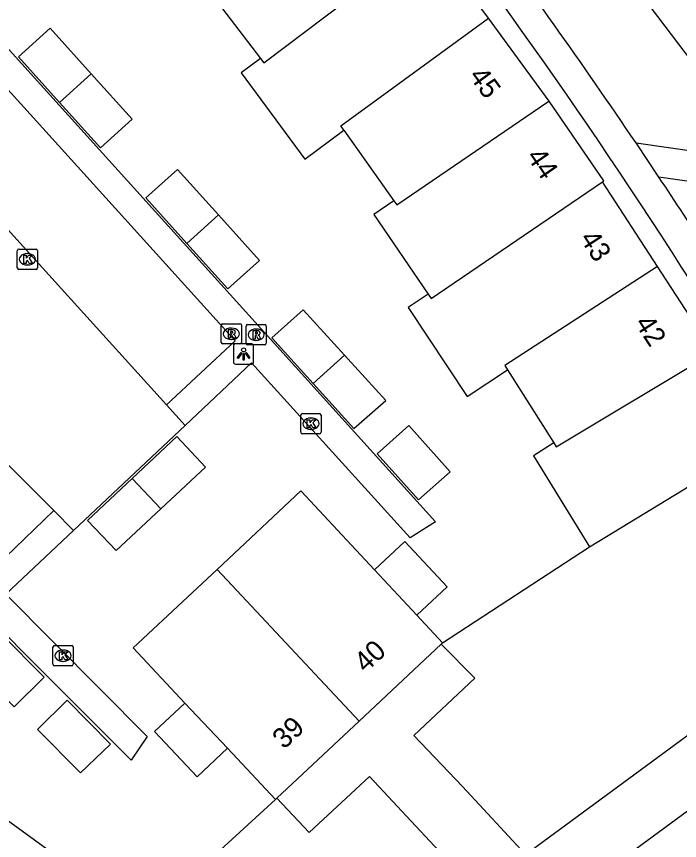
# Model space of a CAD drawing. Extents: x 160026 to 161302, y 384757 to 385701.
# Drawn here: x 160371.32 to 160404.17, y 385373.55 to 385414.37 of the extents above; entities that cross this region are included whole.
import ezdxf

# ---------------------------------------------------------------- set-up
doc = ezdxf.new("R2010")
doc.units = 0
for name, color, linetype in [('IMGEO_Groenvoorziening', 7, 'Continuous'), ('IMGEO_Kolk', 7, 'Continuous'), ('IMGEO_Lichtpunt', 7, 'Continuous'), ('IMGEO_Pand', 7, 'Continuous'), ('IMGEO_Pand_nummerreeks', 7, 'Continuous'), ('IMGEO_Rijbaan_lokaal_open', 7, 'Continuous'), ('IMGEO_Rioolput', 7, 'Continuous'), ('IMGEO_Voetpad_open', 7, 'Continuous')]:
    doc.layers.add(name, color=color, linetype=linetype)

msp = doc.modelspace()

# ---------------------------------------------------------------- linework, layer by layer
at = {"layer": 'IMGEO_Groenvoorziening'}
for points in [[(160394.543, 385425.634), (160408.547, 385407.167)], [(160392.431, 385383.343), (160399.701, 385388.1)], [(160384.145, 385375.58), (160377.696, 385369.674)]]:
    msp.add_lwpolyline(points, dxfattribs=at)
at = {"layer": 'IMGEO_Kolk'}
for p, q in [((160371.432, 385402.839), (160372.284, 385402.839)), ((160371.357, 385401.913), (160371.357, 385402.765)), ((160371.845, 385402.619), (160371.87, 385402.619)), ((160372.358, 385402.765), (160372.358, 385401.913)), ((160371.868, 385402.059), (160371.843, 385402.059)), ((160372.284, 385401.839), (160371.432, 385401.839)), ((160385.48, 385394.695), (160386.332, 385394.695)), ((160385.405, 385393.769), (160385.405, 385394.621)), ((160385.893, 385394.475), (160385.918, 385394.475)), ((160386.406, 385394.621), (160386.406, 385393.769)), ((160385.916, 385393.915), (160385.891, 385393.915)), ((160386.332, 385393.695), (160385.48, 385393.695)), ((160373.124, 385382.277), (160373.124, 385383.129)), ((160373.199, 385383.203), (160374.051, 385383.203)), ((160373.612, 385382.983), (160373.637, 385382.983)), ((160374.125, 385383.129), (160374.125, 385382.277)), ((160373.635, 385382.423), (160373.61, 385382.423)), ((160374.051, 385382.203), (160373.199, 385382.203))]:
    msp.add_line(p, q, dxfattribs=at)
for points in [[(160371.432, 385402.839), (160372.284, 385402.839)], [(160371.357, 385401.913), (160371.357, 385402.765)], [(160371.678, 385402.539), (160371.801, 385402.539), (160371.801, 385402.388), (160371.931, 385402.539), (160372.095, 385402.539), (160371.949, 385402.388), (160372.102, 385402.139), (160371.95, 385402.139), (160371.865, 385402.303), (160371.801, 385402.236), (160371.801, 385402.139), (160371.678, 385402.139), (160371.678, 385402.539)], [(160372.358, 385402.765), (160372.358, 385401.913)], [(160372.284, 385401.839), (160371.432, 385401.839)], [(160385.48, 385394.695), (160386.332, 385394.695)], [(160385.405, 385393.769), (160385.405, 385394.621)], [(160385.726, 385394.395), (160385.849, 385394.395), (160385.849, 385394.244), (160385.979, 385394.395), (160386.143, 385394.395), (160385.997, 385394.244), (160386.15, 385393.995), (160385.998, 385393.995), (160385.913, 385394.159), (160385.849, 385394.092), (160385.849, 385393.995), (160385.726, 385393.995), (160385.726, 385394.395)], [(160386.406, 385394.621), (160386.406, 385393.769)], [(160386.332, 385393.695), (160385.48, 385393.695)], [(160373.124, 385382.277), (160373.124, 385383.129)], [(160373.199, 385383.203), (160374.051, 385383.203)], [(160373.445, 385382.903), (160373.568, 385382.903), (160373.568, 385382.752), (160373.698, 385382.903), (160373.862, 385382.903), (160373.716, 385382.752), (160373.869, 385382.503), (160373.717, 385382.503), (160373.632, 385382.667), (160373.568, 385382.6), (160373.568, 385382.503), (160373.445, 385382.503), (160373.445, 385382.903)], [(160374.125, 385383.129), (160374.125, 385382.277)], [(160374.051, 385382.203), (160373.199, 385382.203)]]:
    msp.add_lwpolyline(points, dxfattribs=at)
for centre, start, end in [((160371.434, 385402.763), 91.552, 178.448), ((160371.434, 385402.763), 91.552, 178.448), ((160372.282, 385402.763), 1.552, 88.448), ((160372.282, 385402.763), 1.552, 88.448), ((160371.434, 385401.915), 181.552, 268.448), ((160371.434, 385401.915), 181.552, 268.448), ((160372.282, 385401.915), 271.552, 358.448), ((160372.282, 385401.915), 271.552, 358.448), ((160385.482, 385394.619), 91.552, 178.448), ((160385.482, 385394.619), 91.552, 178.448), ((160386.33, 385394.619), 1.552, 88.448), ((160386.33, 385394.619), 1.552, 88.448), ((160385.482, 385393.771), 181.552, 268.448), ((160385.482, 385393.771), 181.552, 268.448), ((160386.33, 385393.771), 271.552, 358.448), ((160386.33, 385393.771), 271.552, 358.448), ((160373.201, 385383.127), 91.552, 178.448), ((160373.201, 385383.127), 91.552, 178.448), ((160374.049, 385383.127), 1.552, 88.448), ((160374.049, 385383.127), 1.552, 88.448), ((160373.201, 385382.279), 181.552, 268.448), ((160373.201, 385382.279), 181.552, 268.448), ((160374.049, 385382.279), 271.552, 358.448), ((160374.049, 385382.279), 271.552, 358.448)]:
    msp.add_arc(centre, 0.0765, start, end, dxfattribs=at)
for centre, major_axis, ratio, start_param, end_param in [((160371.844, 385402.339), (-0.387, 0.002), 0.722429, 4.712389, 7.853982), ((160371.869, 385402.339), (-0.39, 0.002), 0.717154, 1.570796, 4.712389), ((160385.892, 385394.195), (-0.387, 0.002), 0.722429, 4.712389, 7.853982), ((160385.917, 385394.195), (-0.39, 0.002), 0.717154, 1.570796, 4.712389), ((160373.611, 385382.703), (-0.387, 0.002), 0.722429, 4.712389, 7.853982), ((160373.636, 385382.703), (-0.39, 0.002), 0.717154, 1.570796, 4.712389)]:
    msp.add_ellipse(centre, major_axis=major_axis, ratio=ratio, start_param=start_param, end_param=end_param, dxfattribs=at)
at = {"layer": 'IMGEO_Lichtpunt'}
for p, q in [((160382.069, 385398.053), (160382.069, 385397.246)), ((160382.069, 385398.053), (160382.069, 385397.246)), ((160382.971, 385398.148), (160382.163, 385398.148)), ((160382.971, 385398.148), (160382.163, 385398.148)), ((160383.065, 385397.246), (160383.065, 385398.053)), ((160383.065, 385397.246), (160383.065, 385398.053)), ((160382.163, 385397.152), (160382.971, 385397.152)), ((160382.163, 385397.152), (160382.971, 385397.152))]:
    msp.add_line(p, q, dxfattribs=at)
for points in [[(160382.443, 385397.717), (160382.482, 385397.689), (160382.294, 385397.427), (160382.256, 385397.454), (160382.443, 385397.717)], [(160382.545, 385397.669), (160382.592, 385397.669), (160382.592, 385397.347), (160382.545, 385397.347), (160382.545, 385397.669)], [(160382.655, 385397.689), (160382.693, 385397.716), (160382.88, 385397.454), (160382.841, 385397.426), (160382.655, 385397.689)]]:
    msp.add_lwpolyline(points, dxfattribs=at)
msp.add_circle((160382.568, 385397.851), 0.0994, dxfattribs=at)
for centre, start, end in [((160382.163, 385398.053), 90, 180), ((160382.163, 385398.053), 90, 180), ((160382.971, 385398.053), 0, 90), ((160382.971, 385398.053), 0, 90), ((160382.163, 385397.246), 180, 270), ((160382.163, 385397.246), 180, 270), ((160382.971, 385397.246), 270, 0), ((160382.971, 385397.246), 270, 360)]:
    msp.add_arc(centre, 0.0946, start, end, dxfattribs=at)
at = {"layer": 'IMGEO_Pand'}
for points in [[(160383.412, 385412.279), (160383.564, 385412.079), (160391.765, 385418.269)], [(160394.704, 385414.28), (160391.765, 385418.269)], [(160380.837, 385415.672), (160383.412, 385412.279)], [(160387.539, 385408.735), (160387.382, 385408.956), (160394.704, 385414.28)], [(160397.704, 385410.168), (160394.704, 385414.28)], [(160375.02, 385411.529), (160372.986, 385413.782), (160371.408, 385412.368), (160373.449, 385410.11)], [(160383.412, 385412.279), (160382.453, 385411.571), (160385.603, 385407.306), (160387.539, 385408.735)], [(160373.449, 385410.11), (160375.02, 385411.529)], [(160373.449, 385410.11), (160375.478, 385407.865), (160377.054, 385409.276), (160375.02, 385411.529)], [(160390.02, 385405.241), (160390.16, 385405.043), (160397.649, 385410.131), (160397.704, 385410.168)], [(160400.357, 385406.18), (160400.417, 385406.221), (160397.704, 385410.168)], [(160387.539, 385408.735), (160390.02, 385405.241)], [(160381.324, 385404.537), (160379.293, 385406.794), (160377.722, 385405.377), (160379.756, 385403.126)], [(160391.721, 385400.615), (160391.865, 385400.403), (160400.357, 385406.18)], [(160403.081, 385401.98), (160400.357, 385406.18)], [(160390.02, 385405.241), (160389.029, 385404.561), (160391.721, 385400.615)], [(160381.324, 385404.537), (160379.756, 385403.126)], [(160379.756, 385403.126), (160381.789, 385400.877), (160383.355, 385402.279), (160381.324, 385404.537)], [(160403.081, 385401.98), (160395.51, 385397.082), (160395.652, 385396.858)], [(160405.843, 385397.722), (160403.081, 385401.98)], [(160391.721, 385400.615), (160390.729, 385399.956), (160393.642, 385395.538), (160395.652, 385396.858)], [(160387.564, 385397.598), (160385.516, 385399.843), (160383.964, 385398.446), (160386.014, 385396.185)], [(160386.014, 385396.185), (160387.564, 385397.598)], [(160386.014, 385396.185), (160388.036, 385393.955), (160389.611, 385395.352), (160387.564, 385397.598)], [(160397.936, 385393.249), (160398.062, 385393.051), (160405.843, 385397.722)], [(160395.652, 385396.858), (160397.936, 385393.249)], [(160390.753, 385394.102), (160389.179, 385392.699), (160391.235, 385390.42), (160392.797, 385391.819), (160390.753, 385394.102)], [(160378.464, 385389.972), (160380.68, 385392.046), (160379.261, 385393.557), (160377.049, 385391.481)], [(160399.701, 385388.1), (160408.526, 385393.458)], [(160397.936, 385393.249), (160396.929, 385392.61), (160399.701, 385388.1)], [(160377.049, 385391.481), (160374.836, 385389.404), (160376.261, 385387.909), (160378.464, 385389.972)], [(160377.049, 385391.481), (160378.464, 385389.972)], [(160389.057, 385386.954), (160385.403, 385390.863), (160381.252, 385386.978)], [(160391.153, 385384.711), (160392.657, 385386.122), (160390.557, 385388.361), (160389.057, 385386.954)], [(160381.252, 385386.978), (160377.1, 385383.092), (160379.661, 385380.36)], [(160388.287, 385379.46), (160381.252, 385386.978)], [(160391.153, 385384.711), (160389.057, 385386.954)], [(160392.431, 385383.343), (160391.153, 385384.711)], [(160369.072, 385382.323), (160371.209, 385380.173), (160372.692, 385381.646), (160370.551, 385383.794)], [(160392.358, 385383.275), (160388.287, 385379.46)], [(160392.358, 385383.275), (160392.431, 385383.343)], [(160375.974, 385378.314), (160373.829, 385380.506), (160372.354, 385379.046), (160374.496, 385376.893), (160375.974, 385378.314)], [(160379.661, 385380.36), (160378.158, 385378.954), (160380.262, 385376.711), (160381.765, 385378.117)], [(160379.661, 385380.36), (160381.765, 385378.117)], [(160388.287, 385379.46), (160384.218, 385375.648)], [(160381.765, 385378.117), (160384.145, 385375.58)], [(160384.218, 385375.648), (160384.145, 385375.58)], [(160373.551, 385372.589), (160369.699, 385375.388)]]:
    msp.add_lwpolyline(points, dxfattribs=at)
at = {"layer": 'IMGEO_Rijbaan_lokaal_open'}
for points in [[(160358.157, 385426.886), (160392.08, 385389.339), (160390.817, 385388.542), (160382.964, 385397.208), (160379.668, 385394.107)], [(160378.748, 385395.123), (160382.155, 385398.3), (160357.137, 385425.962)], [(160353.675, 385422.824), (160378.748, 385395.123)], [(160374.143, 385388.911), (160370.79, 385385.756), (160377.792, 385378.697), (160376.997, 385377.529), (160354.067, 385400.467), (160340.679, 385413.888), (160334.549, 385408.158), (160334.705, 385407.991)], [(160373.159, 385389.897), (160358.77, 385404.314)], [(160355.541, 385400.976), (160369.803, 385386.658), (160373.159, 385389.897)], [(160378.748, 385395.123), (160379.668, 385394.107)], [(160379.668, 385394.107), (160374.143, 385388.911)], [(160374.143, 385388.911), (160373.159, 385389.897)]]:
    msp.add_lwpolyline(points, dxfattribs=at)
at = {"layer": 'IMGEO_Rioolput'}
for p, q in [((160381.538, 385399.149), (160382.39, 385399.149)), ((160381.463, 385398.223), (160381.463, 385399.075)), ((160381.951, 385398.929), (160381.976, 385398.929)), ((160382.464, 385399.075), (160382.464, 385398.223)), ((160382.691, 385398.177), (160382.691, 385399.029)), ((160382.766, 385399.103), (160383.618, 385399.103)), ((160383.179, 385398.883), (160383.204, 385398.883)), ((160383.692, 385399.029), (160383.692, 385398.177)), ((160381.974, 385398.369), (160381.949, 385398.369)), ((160383.202, 385398.323), (160383.177, 385398.323)), ((160382.39, 385398.149), (160381.538, 385398.149)), ((160383.618, 385398.103), (160382.766, 385398.103))]:
    msp.add_line(p, q, dxfattribs=at)
for points in [[(160381.538, 385399.149), (160382.39, 385399.149)], [(160381.463, 385398.223), (160381.463, 385399.075)], [(160382.052, 385398.847), (160381.8, 385398.849), (160381.8, 385398.449)], [(160381.978, 385398.768), (160381.924, 385398.768), (160381.924, 385398.687)], [(160382.464, 385399.075), (160382.464, 385398.223)], [(160382.691, 385398.177), (160382.691, 385399.029)], [(160382.766, 385399.103), (160383.618, 385399.103)], [(160383.28, 385398.801), (160383.028, 385398.803), (160383.028, 385398.403)], [(160383.206, 385398.722), (160383.152, 385398.722), (160383.152, 385398.641)], [(160383.692, 385399.029), (160383.692, 385398.177)], [(160381.8, 385398.449), (160381.924, 385398.449), (160381.924, 385398.611), (160381.935, 385398.611)], [(160381.924, 385398.687), (160381.976, 385398.687)], [(160381.982, 385398.582), (160382.053, 385398.449), (160382.193, 385398.449), (160382.128, 385398.575)], [(160383.028, 385398.403), (160383.152, 385398.403), (160383.152, 385398.565), (160383.163, 385398.565)], [(160383.152, 385398.641), (160383.204, 385398.641)], [(160383.21, 385398.536), (160383.281, 385398.403), (160383.421, 385398.403), (160383.356, 385398.529)], [(160382.39, 385398.149), (160381.538, 385398.149)], [(160383.618, 385398.103), (160382.766, 385398.103)]]:
    msp.add_lwpolyline(points, dxfattribs=at)
for centre, radius, start, end in [((160381.54, 385399.073), 0.0765, 91.552, 178.448), ((160381.54, 385399.073), 0.0765, 91.552, 178.448), ((160382.388, 385399.073), 0.0765, 1.552, 88.448), ((160382.388, 385399.073), 0.0765, 1.552, 88.448), ((160381.984, 385398.672), 0.0964, 77.0061, 93.1865), ((160381.998, 385398.729), 0.0378, 276.6634, 79.6772), ((160382.051, 385398.737), 0.109, 350.3612, 89.416), ((160382.768, 385399.027), 0.0765, 91.552, 178.448), ((160382.768, 385399.027), 0.0765, 91.552, 178.448), ((160383.212, 385398.626), 0.0964, 77.0061, 93.1865), ((160383.279, 385398.691), 0.109, 350.3612, 89.416), ((160383.616, 385399.027), 0.0765, 1.552, 88.448), ((160383.616, 385399.027), 0.0765, 1.552, 88.448), ((160381.934, 385398.558), 0.0533, 26.0293, 88.6989), ((160381.96, 385398.876), 0.19, 274.7715, 282.9687), ((160382.049, 385398.737), 0.112, 277.5842, 350.9817), ((160382.033, 385398.522), 0.108, 29.5134, 73.7905), ((160383.162, 385398.512), 0.0533, 26.0293, 88.6989), ((160383.188, 385398.83), 0.19, 274.7715, 282.9687), ((160383.226, 385398.683), 0.0378, 276.6634, 79.6772), ((160383.277, 385398.691), 0.112, 277.5842, 350.9817), ((160383.261, 385398.476), 0.108, 29.5134, 73.7905), ((160381.54, 385398.225), 0.0765, 181.552, 268.448), ((160381.54, 385398.225), 0.0765, 181.552, 268.448), ((160382.388, 385398.225), 0.0765, 271.552, 358.448), ((160382.388, 385398.225), 0.0765, 271.552, 358.448), ((160382.768, 385398.179), 0.0765, 181.552, 268.448), ((160382.768, 385398.179), 0.0765, 181.552, 268.448), ((160383.616, 385398.179), 0.0765, 271.552, 358.448), ((160383.616, 385398.179), 0.0765, 271.552, 358.448)]:
    msp.add_arc(centre, radius, start, end, dxfattribs=at)
for centre, major_axis, ratio, start_param, end_param in [((160381.95, 385398.649), (-0.387, 0.002), 0.722429, 4.712389, 7.853982), ((160381.975, 385398.649), (-0.39, 0.002), 0.717154, 1.570796, 4.712389), ((160383.178, 385398.603), (-0.387, 0.002), 0.722429, 4.712389, 7.853982), ((160383.203, 385398.603), (-0.39, 0.002), 0.717154, 1.570796, 4.712389)]:
    msp.add_ellipse(centre, major_axis=major_axis, ratio=ratio, start_param=start_param, end_param=end_param, dxfattribs=at)
at = {"layer": 'IMGEO_Voetpad_open'}
for points in [[(160403.144, 385406.414), (160402.012, 385408.102)], [(160402.012, 385408.102), (160408.547, 385407.167)], [(160410.162, 385405.402), (160403.144, 385406.414)], [(160422.545, 385388.209), (160419.236, 385385.778), (160394.384, 385367.522)], [(160396.544, 385372.858), (160414.213, 385385.844)], [(160396.544, 385372.858), (160393.421, 385376.219), (160391.001, 385378.752), (160394.026, 385381.584), (160392.358, 385383.275)], [(160394.098, 385371.063), (160388.803, 385376.718), (160385.81, 385373.949), (160384.218, 385375.648)]]:
    msp.add_lwpolyline(points, dxfattribs=at)
for centre, radius, start, end in [((160162.51, 385246.947), 287.185, 30.79872, 42.74787), ((160167.516, 385249.651), 283.011, 34.0473, 36.92883), ((160170.203, 385251.298), 279.862, 31.85208, 33.6597)]:
    msp.add_arc(centre, radius, start, end, dxfattribs=at)

# ---------------------------------------------------------------- texts
at = {"layer": 'IMGEO_Pand_nummerreeks'}
for s, rotation, p in [('45', 306.119, (160393.701, 385411.413)), ('44', 304.5033, (160396.553, 385407.429)), ('43', 302.9678, (160399.197, 385403.375)), ('42', 302.9678, (160401.92, 385399.176)), ('40', 43.1323, (160388.615, 385381.823)), ('39', 43.1323, (160384.571, 385378.034))]:
    msp.add_text(s, height=1, rotation=rotation, dxfattribs=at).set_placement(p)

doc.saveas('drawing.dxf')
